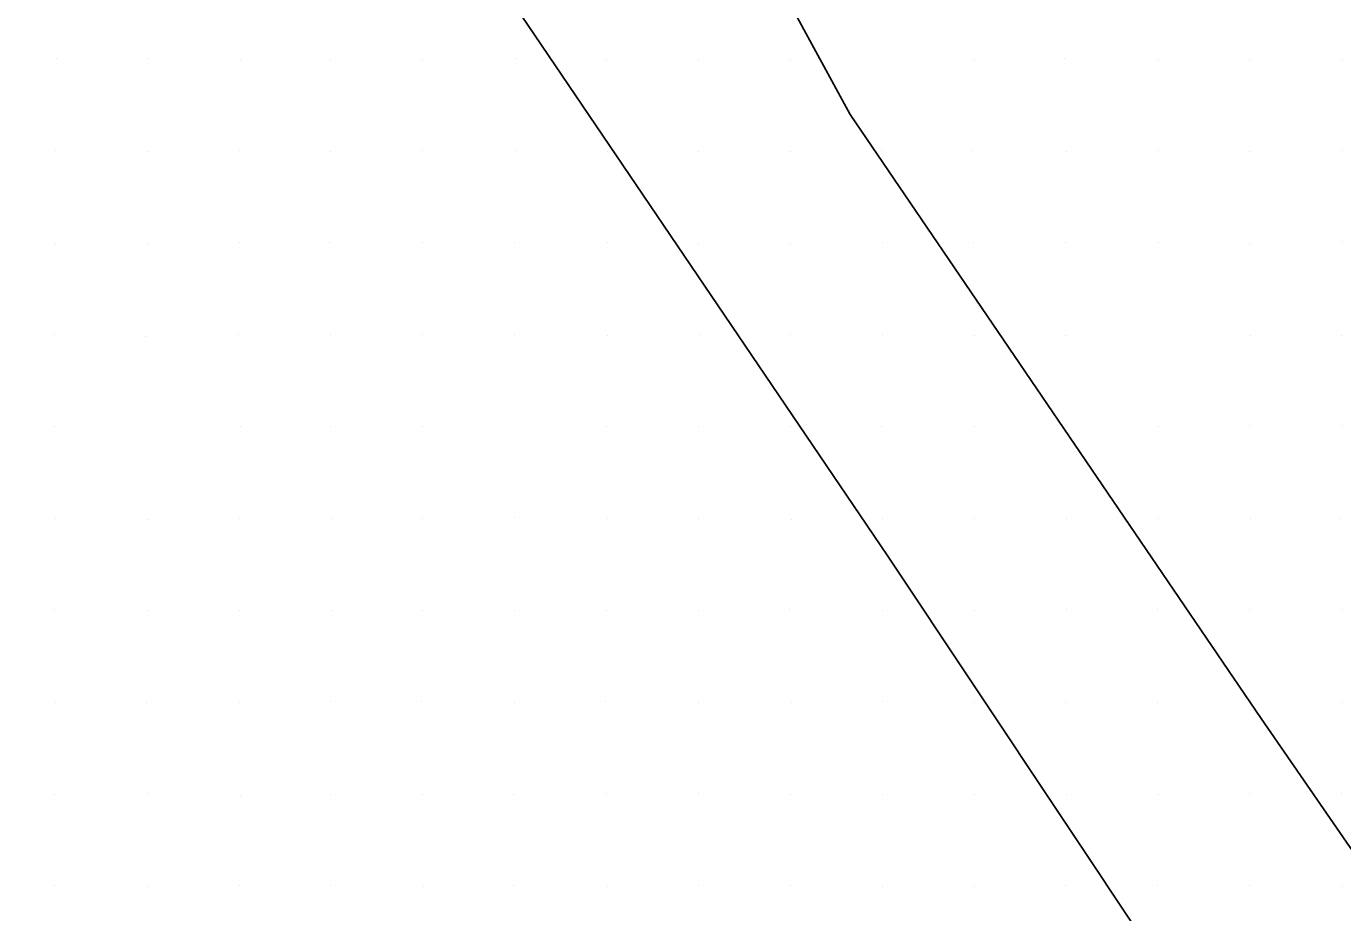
# Model space of a CAD drawing. Extents: x 1602514 to 1609837, y 863887 to 871157.
# Drawn here: x 1603857.8 to 1604072.8, y 868916.6 to 869061.4 of the extents above; entities that cross this region are included whole.
import ezdxf

# ---------------------------------------------------------------- set-up
doc = ezdxf.new("R2010")
doc.units = 0
doc.layers.add('Survey-Spot dirt', color=7, linetype='Continuous')
doc.layers.add('Survey-Vegetation trees', color=7, linetype='Continuous')

msp = doc.modelspace()

# ---------------------------------------------------------------- linework, layer by layer
at = {"layer": 'Survey-Spot dirt'}
for p, q in [((1603862.79, 869056.2), (1603862.79, 869056.2)), ((1603862.79, 869056.2), (1603862.79, 869056.2)), ((1603877.57, 869056.13), (1603877.57, 869056.13)), ((1603877.57, 869056.13), (1603877.57, 869056.13)), ((1603892.76, 869055.88), (1603892.76, 869055.88)), ((1603892.76, 869055.88), (1603892.76, 869055.88)), ((1603907.58, 869056.04), (1603907.58, 869056.04)), ((1603907.58, 869056.04), (1603907.58, 869056.04)), ((1603922.6, 869056.04), (1603922.6, 869056.04)), ((1603922.6, 869056.04), (1603922.6, 869056.04)), ((1603937.64, 869056.11), (1603937.64, 869056.11)), ((1603937.64, 869056.11), (1603937.64, 869056.11)), ((1603952.55, 869056.02), (1603952.55, 869056.02)), ((1603952.55, 869056.02), (1603952.55, 869056.02)), ((1603967.62, 869056), (1603967.62, 869056)), ((1603967.62, 869056), (1603967.62, 869056)), ((1603982.64, 869055.99), (1603982.64, 869055.99)), ((1603982.64, 869055.99), (1603982.64, 869055.99)), ((1604012.6, 869055.94), (1604012.6, 869055.94)), ((1604012.6, 869055.94), (1604012.6, 869055.94)), ((1604027.4, 869056.16), (1604027.4, 869056.16)), ((1604027.4, 869056.16), (1604027.4, 869056.16)), ((1604042.65, 869055.98), (1604042.65, 869055.98)), ((1604042.65, 869055.98), (1604042.65, 869055.98)), ((1604057.65, 869056.04), (1604057.65, 869056.04)), ((1604057.65, 869056.04), (1604057.65, 869056.04)), ((1604072.69, 869055.96), (1604072.69, 869055.96)), ((1604072.69, 869055.96), (1604072.69, 869055.96)), ((1603862.58, 869041.17), (1603862.58, 869041.17)), ((1603862.58, 869041.17), (1603862.58, 869041.17)), ((1603877.57, 869040.94), (1603877.57, 869040.94)), ((1603877.57, 869040.94), (1603877.57, 869040.94)), ((1603892.69, 869041.06), (1603892.69, 869041.06)), ((1603892.69, 869041.06), (1603892.69, 869041.06)), ((1603907.53, 869040.9), (1603907.53, 869040.9)), ((1603907.53, 869040.9), (1603907.53, 869040.9)), ((1603922.55, 869041.14), (1603922.55, 869041.14)), ((1603922.55, 869041.14), (1603922.55, 869041.14)), ((1603937.66, 869041.07), (1603937.66, 869041.07)), ((1603937.66, 869041.07), (1603937.66, 869041.07)), ((1603952.68, 869040.97), (1603952.68, 869040.97)), ((1603952.68, 869040.97), (1603952.68, 869040.97)), ((1603967.64, 869041.05), (1603967.64, 869041.05)), ((1603967.64, 869041.05), (1603967.64, 869041.05)), ((1603982.67, 869040.95), (1603982.67, 869040.95)), ((1603982.67, 869040.95), (1603982.67, 869040.95)), ((1603997.49, 869041.1), (1603997.49, 869041.1)), ((1603997.49, 869041.1), (1603997.49, 869041.1)), ((1604012.26, 869041.07), (1604012.26, 869041.07)), ((1604012.26, 869041.07), (1604012.26, 869041.07)), ((1604027.76, 869041.03), (1604027.76, 869041.03)), ((1604027.76, 869041.03), (1604027.76, 869041.03)), ((1604042.75, 869041.15), (1604042.75, 869041.15)), ((1604042.75, 869041.15), (1604042.75, 869041.15)), ((1604057.64, 869040.94), (1604057.64, 869040.94)), ((1604057.64, 869040.94), (1604057.64, 869040.94)), ((1604072.72, 869041.14), (1604072.72, 869041.14)), ((1604072.72, 869041.14), (1604072.72, 869041.14)), ((1603862.63, 869025.71), (1603862.63, 869025.71)), ((1603862.63, 869025.71), (1603862.63, 869025.71)), ((1603877.61, 869026.02), (1603877.61, 869026.02)), ((1603877.61, 869026.02), (1603877.61, 869026.02)), ((1603892.66, 869026.05), (1603892.66, 869026.05)), ((1603892.66, 869026.05), (1603892.66, 869026.05)), ((1603907.4, 869026.05), (1603907.4, 869026.05)), ((1603907.4, 869026.05), (1603907.4, 869026.05)), ((1603922.58, 869026.09), (1603922.58, 869026.09)), ((1603922.58, 869026.09), (1603922.58, 869026.09)), ((1603937.53, 869026.15), (1603937.53, 869026.15)), ((1603937.53, 869026.15), (1603937.53, 869026.15)), ((1603952.74, 869026.14), (1603952.74, 869026.14)), ((1603952.74, 869026.14), (1603952.74, 869026.14)), ((1603967.66, 869025.96), (1603967.66, 869025.96)), ((1603967.66, 869025.96), (1603967.66, 869025.96)), ((1603982.59, 869026.02), (1603982.59, 869026.02)), ((1603982.59, 869026.02), (1603982.59, 869026.02)), ((1603997.65, 869026.12), (1603997.65, 869026.12)), ((1603997.65, 869026.12), (1603997.65, 869026.12)), ((1604012.52, 869026.04), (1604012.52, 869026.04)), ((1604012.52, 869026.04), (1604012.52, 869026.04)), ((1604027.58, 869026.08), (1604027.58, 869026.08)), ((1604027.58, 869026.08), (1604027.58, 869026.08)), ((1604042.73, 869026.17), (1604042.73, 869026.17)), ((1604042.73, 869026.17), (1604042.73, 869026.17)), ((1604057.6, 869025.98), (1604057.6, 869025.98)), ((1604057.6, 869025.98), (1604057.6, 869025.98)), ((1604072.76, 869026.23), (1604072.76, 869026.23)), ((1604072.76, 869026.23), (1604072.76, 869026.23)), ((1603862.47, 869011.1), (1603862.47, 869011.1)), ((1603862.47, 869011.1), (1603862.47, 869011.1)), ((1603877.36, 869010.77), (1603877.36, 869010.77)), ((1603877.36, 869010.77), (1603877.36, 869010.77)), ((1603892.51, 869011.11), (1603892.51, 869011.11)), ((1603892.51, 869011.11), (1603892.51, 869011.11)), ((1603907.58, 869011.09), (1603907.58, 869011.09)), ((1603907.58, 869011.09), (1603907.58, 869011.09)), ((1603922.59, 869011.11), (1603922.59, 869011.11)), ((1603922.59, 869011.11), (1603922.59, 869011.11)), ((1603937.61, 869011.12), (1603937.61, 869011.12)), ((1603937.61, 869011.12), (1603937.61, 869011.12)), ((1603952.67, 869010.95), (1603952.67, 869010.95)), ((1603952.67, 869010.95), (1603952.67, 869010.95)), ((1603967.85, 869011.02), (1603967.85, 869011.02)), ((1603967.85, 869011.02), (1603967.85, 869011.02)), ((1603982.68, 869011.01), (1603982.68, 869011.01)), ((1603982.68, 869011.01), (1603982.68, 869011.01)), ((1603997.61, 869011.16), (1603997.61, 869011.16)), ((1603997.61, 869011.16), (1603997.61, 869011.16)), ((1604012.67, 869010.98), (1604012.67, 869010.98)), ((1604012.67, 869010.98), (1604012.67, 869010.98)), ((1604027.54, 869010.96), (1604027.54, 869010.96)), ((1604027.54, 869010.96), (1604027.54, 869010.96)), ((1604057.77, 869010.93), (1604057.77, 869010.93)), ((1604057.77, 869010.93), (1604057.77, 869010.93)), ((1604072.53, 869010.95), (1604072.53, 869010.95)), ((1604072.53, 869010.95), (1604072.53, 869010.95)), ((1603862.45, 868996.04), (1603862.45, 868996.04)), ((1603862.45, 868996.04), (1603862.45, 868996.04)), ((1603892.85, 868996.02), (1603892.85, 868996.02)), ((1603892.85, 868996.02), (1603892.85, 868996.02)), ((1603907.56, 868996.11), (1603907.56, 868996.11)), ((1603907.56, 868996.11), (1603907.56, 868996.11)), ((1603922.55, 868996.03), (1603922.55, 868996.03)), ((1603922.55, 868996.03), (1603922.55, 868996.03)), ((1603952.6, 868996.09), (1603952.6, 868996.09)), ((1603952.6, 868996.09), (1603952.6, 868996.09)), ((1603967.61, 868996.05), (1603967.61, 868996.05)), ((1603967.61, 868996.05), (1603967.61, 868996.05)), ((1603982.56, 868995.99), (1603982.56, 868995.99)), ((1603982.56, 868995.99), (1603982.56, 868995.99)), ((1603997.56, 868996), (1603997.56, 868996)), ((1603997.56, 868996), (1603997.56, 868996)), ((1604012.73, 868996), (1604012.73, 868996)), ((1604012.73, 868996), (1604012.73, 868996)), ((1604027.53, 868996.14), (1604027.53, 868996.14)), ((1604027.53, 868996.14), (1604027.53, 868996.14)), ((1604042.65, 868996.06), (1604042.65, 868996.06)), ((1604042.65, 868996.06), (1604042.65, 868996.06)), ((1604057.63, 868996.19), (1604057.63, 868996.19)), ((1604057.63, 868996.19), (1604057.63, 868996.19)), ((1604072.71, 868996.17), (1604072.71, 868996.17)), ((1604072.71, 868996.17), (1604072.71, 868996.17)), ((1603862.58, 868981.02), (1603862.58, 868981.02)), ((1603862.58, 868981.02), (1603862.58, 868981.02)), ((1603877.57, 868980.92), (1603877.57, 868980.92)), ((1603877.57, 868980.92), (1603877.57, 868980.92)), ((1603892.63, 868981.08), (1603892.63, 868981.08)), ((1603892.63, 868981.08), (1603892.63, 868981.08)), ((1603907.66, 868980.98), (1603907.66, 868980.98)), ((1603907.66, 868980.98), (1603907.66, 868980.98)), ((1603922.6, 868981.09), (1603922.6, 868981.09)), ((1603922.6, 868981.09), (1603922.6, 868981.09)), ((1603937.57, 868981.11), (1603937.57, 868981.11)), ((1603937.57, 868981.11), (1603937.57, 868981.11)), ((1603952.7, 868981.04), (1603952.7, 868981.04)), ((1603952.7, 868981.04), (1603952.7, 868981.04)), ((1603967.56, 868981.08), (1603967.56, 868981.08)), ((1603967.56, 868981.08), (1603967.56, 868981.08)), ((1603982.77, 868980.9), (1603982.77, 868980.9)), ((1603982.77, 868980.9), (1603982.77, 868980.9)), ((1603997.62, 868981.03), (1603997.62, 868981.03)), ((1603997.62, 868981.03), (1603997.62, 868981.03)), ((1604012.63, 868980.96), (1604012.63, 868980.96)), ((1604012.63, 868980.96), (1604012.63, 868980.96)), ((1604027.64, 868981.02), (1604027.64, 868981.02)), ((1604027.64, 868981.02), (1604027.64, 868981.02)), ((1604042.74, 868981), (1604042.74, 868981)), ((1604042.74, 868981), (1604042.74, 868981)), ((1604057.71, 868981.03), (1604057.71, 868981.03)), ((1604057.71, 868981.03), (1604057.71, 868981.03)), ((1604072.45, 868980.96), (1604072.45, 868980.96)), ((1604072.45, 868980.96), (1604072.45, 868980.96)), ((1603862.48, 868966.13), (1603862.48, 868966.13)), ((1603862.48, 868966.13), (1603862.48, 868966.13)), ((1603877.68, 868965.96), (1603877.68, 868965.96)), ((1603877.68, 868965.96), (1603877.68, 868965.96)), ((1603892.61, 868966.06), (1603892.61, 868966.06)), ((1603892.61, 868966.06), (1603892.61, 868966.06)), ((1603907.71, 868965.99), (1603907.71, 868965.99)), ((1603907.71, 868965.99), (1603907.71, 868965.99)), ((1603922.57, 868966.06), (1603922.57, 868966.06)), ((1603922.57, 868966.06), (1603922.57, 868966.06)), ((1603937.53, 868965.95), (1603937.53, 868965.95)), ((1603937.53, 868965.95), (1603937.53, 868965.95)), ((1603952.56, 868965.97), (1603952.56, 868965.97)), ((1603952.56, 868965.97), (1603952.56, 868965.97)), ((1603967.61, 868965.96), (1603967.61, 868965.96)), ((1603967.61, 868965.96), (1603967.61, 868965.96)), ((1603982.51, 868966.1), (1603982.51, 868966.1)), ((1603982.51, 868966.1), (1603982.51, 868966.1)), ((1603997.58, 868965.95), (1603997.58, 868965.95)), ((1603997.58, 868965.95), (1603997.58, 868965.95)), ((1604012.65, 868966), (1604012.65, 868966)), ((1604012.65, 868966), (1604012.65, 868966)), ((1604027.72, 868966.11), (1604027.72, 868966.11)), ((1604027.72, 868966.11), (1604027.72, 868966.11)), ((1604042.55, 868966.15), (1604042.55, 868966.15)), ((1604042.55, 868966.15), (1604042.55, 868966.15)), ((1604057.59, 868966.09), (1604057.59, 868966.09)), ((1604057.59, 868966.09), (1604057.59, 868966.09)), ((1604072.69, 868966.13), (1604072.69, 868966.13)), ((1604072.69, 868966.13), (1604072.69, 868966.13)), ((1603862.68, 868950.99), (1603862.68, 868950.99)), ((1603862.68, 868950.99), (1603862.68, 868950.99)), ((1603877.52, 868951), (1603877.52, 868951)), ((1603877.52, 868951), (1603877.52, 868951)), ((1603892.6, 868950.94), (1603892.6, 868950.94)), ((1603892.6, 868950.94), (1603892.6, 868950.94)), ((1603907.54, 868951.09), (1603907.54, 868951.09)), ((1603907.54, 868951.09), (1603907.54, 868951.09)), ((1603922.34, 868951.08), (1603922.34, 868951.08)), ((1603922.34, 868951.08), (1603922.34, 868951.08)), ((1603937.61, 868951.05), (1603937.61, 868951.05)), ((1603937.61, 868951.05), (1603937.61, 868951.05)), ((1603952.47, 868951.07), (1603952.47, 868951.07)), ((1603952.47, 868951.07), (1603952.47, 868951.07)), ((1603967.64, 868951.02), (1603967.64, 868951.02)), ((1603967.64, 868951.02), (1603967.64, 868951.02)), ((1603982.73, 868951.02), (1603982.73, 868951.02)), ((1603982.73, 868951.02), (1603982.73, 868951.02)), ((1603997.71, 868951.06), (1603997.71, 868951.06)), ((1603997.71, 868951.06), (1603997.71, 868951.06)), ((1604012.7, 868950.99), (1604012.7, 868950.99)), ((1604012.7, 868950.99), (1604012.7, 868950.99)), ((1604027.59, 868950.99), (1604027.59, 868950.99)), ((1604027.59, 868950.99), (1604027.59, 868950.99)), ((1604042.56, 868951.01), (1604042.56, 868951.01)), ((1604042.56, 868951.01), (1604042.56, 868951.01)), ((1604057.55, 868950.97), (1604057.55, 868950.97)), ((1604057.55, 868950.97), (1604057.55, 868950.97)), ((1604072.76, 868951.02), (1604072.76, 868951.02)), ((1604072.76, 868951.02), (1604072.76, 868951.02)), ((1603862.45, 868935.96), (1603862.45, 868935.96)), ((1603862.45, 868935.96), (1603862.45, 868935.96)), ((1603877.55, 868936.04), (1603877.55, 868936.04)), ((1603877.55, 868936.04), (1603877.55, 868936.04)), ((1603892.74, 868935.83), (1603892.74, 868935.83)), ((1603892.74, 868935.83), (1603892.74, 868935.83)), ((1603907.47, 868935.95), (1603907.47, 868935.95)), ((1603907.47, 868935.95), (1603907.47, 868935.95)), ((1603922.54, 868936.02), (1603922.54, 868936.02)), ((1603922.54, 868936.02), (1603922.54, 868936.02)), ((1603937.47, 868935.95), (1603937.47, 868935.95)), ((1603937.47, 868935.95), (1603937.47, 868935.95)), ((1603952.57, 868936.13), (1603952.57, 868936.13)), ((1603952.57, 868936.13), (1603952.57, 868936.13)), ((1603967.58, 868936.04), (1603967.58, 868936.04)), ((1603967.58, 868936.04), (1603967.58, 868936.04)), ((1603982.63, 868936), (1603982.63, 868936)), ((1603982.63, 868936), (1603982.63, 868936)), ((1603997.65, 868935.91), (1603997.65, 868935.91)), ((1603997.65, 868935.91), (1603997.65, 868935.91)), ((1604012.71, 868936.01), (1604012.71, 868936.01)), ((1604012.71, 868936.01), (1604012.71, 868936.01)), ((1604027.72, 868936.01), (1604027.72, 868936.01)), ((1604027.72, 868936.01), (1604027.72, 868936.01)), ((1604042.68, 868935.98), (1604042.68, 868935.98)), ((1604042.68, 868935.98), (1604042.68, 868935.98)), ((1604057.57, 868936.13), (1604057.57, 868936.13)), ((1604057.57, 868936.13), (1604057.57, 868936.13)), ((1604072.6, 868936.03), (1604072.6, 868936.03)), ((1604072.6, 868936.03), (1604072.6, 868936.03)), ((1603862.37, 868921.01), (1603862.37, 868921.01)), ((1603862.37, 868921.01), (1603862.37, 868921.01)), ((1603877.59, 868920.89), (1603877.59, 868920.89)), ((1603877.59, 868920.89), (1603877.59, 868920.89)), ((1603892.65, 868921.08), (1603892.65, 868921.08)), ((1603892.65, 868921.08), (1603892.65, 868921.08)), ((1603907.57, 868921.01), (1603907.57, 868921.01)), ((1603907.57, 868921.01), (1603907.57, 868921.01)), ((1603922.63, 868920.96), (1603922.63, 868920.96)), ((1603922.63, 868920.96), (1603922.63, 868920.96)), ((1603937.45, 868921.12), (1603937.45, 868921.12)), ((1603937.45, 868921.12), (1603937.45, 868921.12)), ((1603952.68, 868920.92), (1603952.68, 868920.92)), ((1603952.68, 868920.92), (1603952.68, 868920.92)), ((1603967.6, 868921.06), (1603967.6, 868921.06)), ((1603967.6, 868921.06), (1603967.6, 868921.06)), ((1603982.56, 868921.16), (1603982.56, 868921.16)), ((1603982.56, 868921.16), (1603982.56, 868921.16)), ((1603997.66, 868920.98), (1603997.66, 868920.98)), ((1603997.66, 868920.98), (1603997.66, 868920.98)), ((1604012.69, 868920.96), (1604012.69, 868920.96)), ((1604012.69, 868920.96), (1604012.69, 868920.96)), ((1604027.57, 868921.03), (1604027.57, 868921.03)), ((1604027.57, 868921.03), (1604027.57, 868921.03)), ((1604042.52, 868921.1), (1604042.52, 868921.1)), ((1604042.52, 868921.1), (1604042.52, 868921.1)), ((1604057.5, 868921.03), (1604057.5, 868921.03)), ((1604057.5, 868921.03), (1604057.5, 868921.03)), ((1604072.74, 868920.96), (1604072.74, 868920.96)), ((1604072.74, 868920.96), (1604072.74, 868920.96))]:
    msp.add_line(p, q, dxfattribs=at)
at = {"layer": 'Survey-Vegetation trees'}
for points in [[(1603900.48, 869192.6), (1603945.48, 869133.11), (1603992.35, 869047.02), (1604059.5, 868948.34), (1604130.14, 868845.92), (1604193.97, 868753.25), (1604256.92, 868659.64), (1604319, 868563.7), (1604393.26, 868451.54), (1604466.24, 868345.62)], [(1603900.48, 869192.6), (1603945.48, 869133.11), (1603992.35, 869047.02), (1604059.5, 868948.34), (1604130.14, 868845.92), (1604193.97, 868753.25), (1604256.92, 868659.64), (1604319, 868563.7), (1604393.26, 868451.54), (1604466.24, 868345.62)], [(1604438.4, 868315.53), (1604422.08, 868346.09), (1604392.7, 868367.78), (1604368.69, 868429.14), (1604322.29, 868477.2), (1604287.55, 868532.72), (1604260.5, 868584.75), (1604236.49, 868622.08), (1604198.25, 868675.97), (1604166.07, 868724.72), (1604116.41, 868799.85), (1604055.56, 868889.2), (1603998.43, 868975.05), (1603933.15, 869071.4), (1603878.82, 869156.32), (1603857.84, 869188.75)], [(1604438.4, 868315.53), (1604422.08, 868346.09), (1604392.7, 868367.78), (1604368.69, 868429.14), (1604322.29, 868477.2), (1604287.55, 868532.72), (1604260.5, 868584.75), (1604236.49, 868622.08), (1604198.25, 868675.97), (1604166.07, 868724.72), (1604116.41, 868799.85), (1604055.56, 868889.2), (1603998.43, 868975.05), (1603933.15, 869071.4), (1603878.82, 869156.32), (1603857.84, 869188.75)]]:
    msp.add_lwpolyline(points, dxfattribs=at)

doc.saveas('drawing.dxf')
